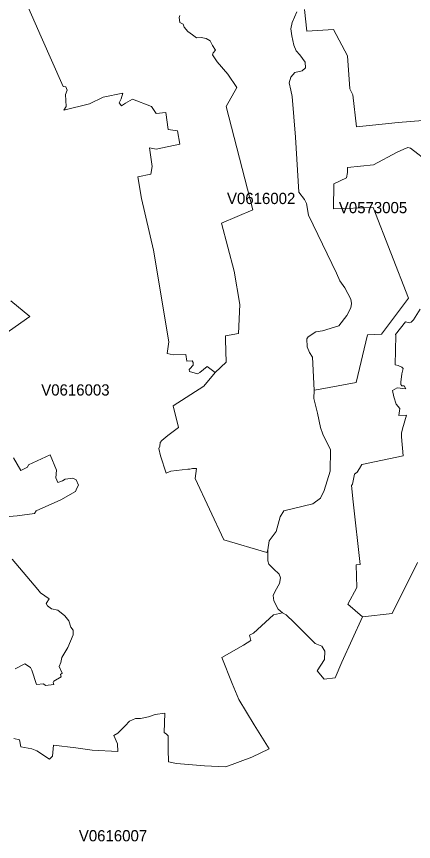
# Model space of a CAD drawing. Extents: x 369010 to 735936, y 6377141 to 6616555.
# Drawn here: x 608937 to 612480, y 6505443 to 6512798 of the extents above; entities that cross this region are included whole.
import ezdxf
from ezdxf.enums import TextEntityAlignment as Align

# ---------------------------------------------------------------- set-up
doc = ezdxf.new("R2010")
doc.units = 0
doc.header["$LTSCALE"] = 40
doc.layers.add('3', color=7, linetype='Continuous', lineweight=13)
doc.layers.add('4', color=7, linetype='Continuous')

msp = doc.modelspace()

# ---------------------------------------------------------------- linework, layer by layer
at = {"layer": '3'}
for points in [[(609854.6, 6512028.07), (609871.98, 6512065.47), (609885.22, 6512114.96), (609710.12, 6512078.88), (609590.13, 6512019.3), (609360.08, 6511961.87), (609380.1, 6511995.3), (609374.81, 6512102.38), (609388.05, 6512141.27), (609377.45, 6512172.06), (609354.61, 6512173.38), (609156.67, 6512616.27), (609017.98, 6512933.87)], [(609017.98, 6512933.87), (609156.67, 6512616.27), (609354.61, 6512173.38), (609377.45, 6512172.06), (609388.05, 6512141.27), (609374.81, 6512102.38), (609380.1, 6511995.3), (609360.08, 6511961.87), (609590.13, 6512019.3), (609710.12, 6512078.88), (609885.22, 6512114.96), (609871.98, 6512065.47), (609854.6, 6512028.07), (609873.3, 6512002.58), (609910.71, 6512026.75), (609973.6, 6512061.5), (610141.42, 6511995.63), (610182.96, 6511932.74), (610271.18, 6511942.17), (610291.2, 6511789.58), (610373.46, 6511778.66), (610396.3, 6511660.98), (610183.46, 6511615.47), (610123.38, 6511627.38), (610147.05, 6511460.89), (610134.97, 6511391.21), (610018.62, 6511368.54), (610052.05, 6511174.4), (610159.29, 6510714.3), (610296.99, 6509898.2), (610280.94, 6509792.44), (610334.56, 6509781.85), (610449.59, 6509784.5), (610457.53, 6509725.58), (610504.37, 6509728.23), (610512.48, 6509712.17), (610512.81, 6509688.67), (610483.35, 6509656.56), (610478.06, 6509651.1), (610480.7, 6509632.4), (610552.86, 6509613.7), (610574.38, 6509624.29)], [(610710.75, 6509622.97), (610610.46, 6509503.8), (610336.22, 6509326.05), (610383.72, 6509134.23), (610287.39, 6509063.4), (610233.77, 6509019.21), (610219.21, 6508999.18), (610217.72, 6508966.91), (610208.45, 6508948.21), (610221.86, 6508882.67), (610272.5, 6508726.27), (610313.88, 6508744.97), (610465.15, 6508763.83), (610485.17, 6508761.19), (610507.68, 6508769.96), (610543.93, 6508767.31), (610530.52, 6508678.93), (610786.06, 6508133.6), (611171.02, 6508020.22), (611179.13, 6508042.07), (611192.37, 6508123.33), (611254.27, 6508206.09), (611290.18, 6508336.67), (611323.95, 6508391.62), (611581.47, 6508452.52), (611650.15, 6508505.32), (611683.26, 6508572.51), (611737.38, 6508746.13), (611740.52, 6508934.3), (611672.33, 6509074.98), (611650.15, 6509134.73), (611624.67, 6509260.84), (611591.4, 6509392.75), (611594.05, 6509468.38), (611579.15, 6509759.67), (611550.52, 6509803.2), (611529.67, 6509853.35), (611526.85, 6509925.67), (611540.43, 6509943.22), (611609.28, 6509985.58), (611668.19, 6509996.84), (611812.35, 6510041.36), (611885.83, 6510133.71), (611919.6, 6510200.08), (611925.88, 6510239.14), (611919.6, 6510278.86), (611868.12, 6510378.33), (611821.45, 6510440.89), (611793.15, 6510511.39), (611542.25, 6511026.11), (611525.53, 6511130.87), (611505.84, 6511166.95), (611456.85, 6511233.65), (611427.72, 6511723.71), (611396.6, 6512085), (611385.02, 6512140.78), (611369.63, 6512208.14), (611386.01, 6512256.3), (611421.92, 6512300.49), (611485.15, 6512314.56), (611517.42, 6512340.71), (611513.28, 6512390.36), (611466.94, 6512455.57), (611432.35, 6512493.47), (611411, 6512543.95), (611392.8, 6512624.55), (611385.51, 6512689.42), (611397.26, 6512745.36), (611439.3, 6512841.19)], [(611439.3, 6512841.19), (611397.26, 6512745.36), (611385.51, 6512689.42), (611392.8, 6512624.55), (611411, 6512543.95), (611432.35, 6512493.47), (611466.94, 6512455.57), (611513.28, 6512390.36), (611517.42, 6512340.71), (611485.15, 6512314.56), (611421.92, 6512300.49), (611386.01, 6512256.3), (611369.63, 6512208.14), (611385.02, 6512140.78), (611396.6, 6512085), (611427.72, 6511723.71), (611456.85, 6511233.65), (611505.84, 6511166.95), (611525.53, 6511130.87), (611542.25, 6511026.11), (611793.15, 6510511.39), (611821.45, 6510440.89), (611868.12, 6510378.33), (611919.6, 6510278.86), (611925.88, 6510239.14), (611919.6, 6510200.08), (611885.83, 6510133.71), (611812.35, 6510041.36), (611668.19, 6509996.84), (611609.28, 6509985.58), (611540.43, 6509943.22), (611526.85, 6509925.67), (611529.67, 6509853.35), (611550.52, 6509803.2), (611579.15, 6509759.67), (611594.05, 6509468.38), (611645.69, 6509476.83), (611969.08, 6509535.58), (612069.05, 6509961.59), (612193.17, 6509965.23), (612435.14, 6510286.97), (612118.86, 6511094.63), (611764.85, 6511083.87), (611768.66, 6511305.48), (611883.52, 6511360.26), (611890.3, 6511408.42), (611891.63, 6511451.12), (612122.34, 6511475.29), (612334.68, 6511588.99), (612394.92, 6511616.96), (612428.35, 6511630.36), (612452.35, 6511625.07), (612621.5, 6511494.32)], [(612672.8, 6511879.94), (612343.29, 6511854.13), (611970.57, 6511814.07), (611939.95, 6512099.57), (611910.49, 6512154.35), (611891.79, 6512448.12), (611766.5, 6512681.81), (611528.84, 6512668.4), (611507.32, 6512859.56)], [(611507.32, 6512859.56), (611528.84, 6512668.4), (611766.5, 6512681.81), (611891.79, 6512448.12), (611910.49, 6512154.35), (611939.95, 6512099.57), (611970.57, 6511814.07), (612343.29, 6511854.13), (612672.8, 6511879.94), (612781.04, 6511798.35), (613004.97, 6511619.44), (613253.56, 6511420.17), (613229.39, 6511382.6), (613253.56, 6511359.93), (613302.55, 6511261.62), (613219.63, 6511121.11), (613196.96, 6511125.25), (613178.25, 6511121.11), (613148.96, 6511101.08)], [(610574.38, 6509624.29), (610638.59, 6509679.24), (610710.75, 6509622.97), (610807.9, 6509717.14), (610802.61, 6509917.07), (610801.28, 6509950.99), (610917.8, 6509973.34), (610931.04, 6510230.37), (610878.24, 6510528.93), (610765.54, 6510955.6), (611045.07, 6511074.77), (610807.9, 6511996.62), (610903.24, 6512166.1), (610822.47, 6512284.77), (610727.3, 6512394.66), (610684.94, 6512455.57), (610692.88, 6512474.1), (610712.74, 6512497.94), (610684.94, 6512538.98), (610665.07, 6512580.03), (610629.16, 6512602.7), (610585.47, 6512611.97), (610544.42, 6512609.32), (610507.35, 6512635.8), (610465.15, 6512664.93), (610434.69, 6512704.65), (610424.1, 6512731.13), (610396.3, 6512744.37), (610388.35, 6512789.39), (610393.65, 6512807.92)], [(610393.65, 6512807.92), (610388.35, 6512789.39), (610396.3, 6512744.37), (610424.1, 6512731.13), (610434.69, 6512704.65), (610465.15, 6512664.93), (610507.35, 6512635.8), (610544.42, 6512609.32), (610585.47, 6512611.97), (610629.16, 6512602.7), (610665.07, 6512580.03), (610684.94, 6512538.98), (610712.74, 6512497.94), (610692.88, 6512474.1), (610684.94, 6512455.57), (610727.3, 6512394.66), (610822.47, 6512284.77), (610903.24, 6512166.1), (610807.9, 6511996.62), (611045.07, 6511074.77), (610765.54, 6510955.6), (610878.24, 6510528.93), (610931.04, 6510230.37), (610917.8, 6509973.34), (610801.28, 6509950.99), (610802.61, 6509917.07), (610807.9, 6509717.14), (610710.75, 6509622.97)], [(608975.61, 6506285.91), (609075.08, 6506268.7), (609117.45, 6506251.48), (609231.31, 6506177.34), (609257.79, 6506203.82), (609267.06, 6506303.12), (609466.83, 6506277.96), (609611.48, 6506257.44), (609841.69, 6506246.85), (609837.72, 6506314.38), (609806.11, 6506388.52), (609843.02, 6506409.71), (609906.57, 6506473.26), (609946.62, 6506516.29), (609999.58, 6506540.12), (610043.11, 6506540.12), (610114.61, 6506553.36), (610175.51, 6506574.55), (610261.58, 6506587.79), (610256.28, 6506414.34), (610276.14, 6506401.1), (610291.86, 6506386.54), (610290.54, 6506264.72), (610293.52, 6506152.02), (610366.34, 6506137.45), (610616.42, 6506117.59), (610805.26, 6506108.98), (611036.8, 6506193.72), (611193.36, 6506268.03), (611059.64, 6506482.53), (610920.61, 6506709.76), (610861.03, 6506852.76), (610770.17, 6507084.47), (610963.48, 6507194.36), (611027.36, 6507235.57), (611016.77, 6507283.24), (611052.35, 6507299.12), (611231.1, 6507463.3), (611312.03, 6507482.83), (611273.8, 6507514.28), (611234.57, 6507589.09), (611228.29, 6507635.43), (611245.5, 6507675.15), (611284.23, 6507742.51), (611293.33, 6507793.32), (611280.92, 6507825.76), (611230.11, 6507874.42), (611187.74, 6507916.29), (611179.13, 6507944.76), (611179.13, 6508042.07), (611171.02, 6508020.22), (610786.06, 6508133.6), (610530.52, 6508678.93), (610543.93, 6508767.31), (610507.68, 6508769.96), (610485.17, 6508761.19), (610465.15, 6508763.83), (610313.88, 6508744.97), (610272.5, 6508726.27), (610221.86, 6508882.67), (610208.45, 6508948.21), (610217.72, 6508966.91), (610219.21, 6508999.18), (610233.77, 6509019.21), (610287.39, 6509063.4), (610383.72, 6509134.23), (610336.22, 6509326.05), (610610.46, 6509503.8), (610710.75, 6509622.97), (610638.59, 6509679.24), (610574.38, 6509624.29), (610552.86, 6509613.7), (610480.7, 6509632.4), (610478.06, 6509651.1), (610483.35, 6509656.56), (610512.81, 6509688.67), (610512.48, 6509712.17), (610504.37, 6509728.23), (610457.53, 6509725.58), (610449.59, 6509784.5), (610334.56, 6509781.85), (610280.94, 6509792.44), (610296.99, 6509898.2), (610159.29, 6510714.3), (610052.05, 6511174.4), (610018.62, 6511368.54), (610134.97, 6511391.21), (610147.05, 6511460.89), (610123.38, 6511627.38), (610183.46, 6511615.47), (610396.3, 6511660.98), (610373.46, 6511778.66), (610291.2, 6511789.58), (610271.18, 6511942.17), (610182.96, 6511932.74), (610141.42, 6511995.63), (609973.6, 6512061.5), (609910.71, 6512026.75), (609873.3, 6512002.58), (609854.6, 6512028.07)], [(612621.5, 6511494.32), (612452.35, 6511625.07), (612428.35, 6511630.36), (612394.92, 6511616.96), (612334.68, 6511588.99), (612122.34, 6511475.29), (611891.63, 6511451.12), (611890.3, 6511408.42), (611883.52, 6511360.26), (611768.66, 6511305.48), (611764.85, 6511083.87), (612118.86, 6511094.63), (612435.14, 6510286.97), (612193.17, 6509965.23), (612069.05, 6509961.59), (611969.08, 6509535.58), (611645.69, 6509476.83), (611594.05, 6509468.38), (611591.4, 6509392.75), (611624.67, 6509260.84), (611650.15, 6509134.73), (611672.33, 6509074.98), (611740.52, 6508934.3), (611737.38, 6508746.13), (611683.26, 6508572.51), (611650.15, 6508505.32), (611581.47, 6508452.52), (611323.95, 6508391.62), (611290.18, 6508336.67), (611254.27, 6508206.09), (611192.37, 6508123.33), (611179.13, 6508042.07), (611179.13, 6507944.76), (611187.74, 6507916.29), (611230.11, 6507874.42), (611280.92, 6507825.76), (611293.33, 6507793.32), (611284.23, 6507742.51), (611245.5, 6507675.15), (611228.29, 6507635.43), (611234.57, 6507589.09), (611273.8, 6507514.28), (611312.03, 6507482.83), (611344.3, 6507464.63), (611413.82, 6507396.44), (611601.99, 6507209.09), (611662.73, 6507185.59), (611689.71, 6507139.25), (611685.08, 6507066.43), (611620.53, 6506963.98), (611681.43, 6506890.49), (611782.39, 6506902.74), (611840.15, 6507042.43), (612023.7, 6507446.26), (611893.11, 6507559.13), (611973.22, 6507706.93), (611969.25, 6507908.84), (612005.33, 6507913.81), (611941.11, 6508470.4), (611926.38, 6508617.53), (611934.49, 6508629.61), (611954.52, 6508719.15), (611975.87, 6508736.53), (611998.54, 6508768.63), (612019.89, 6508804.71), (612387.14, 6508881.51), (612372.41, 6509051.31), (612373.74, 6509083.42), (612380.52, 6509120.99), (612416.6, 6509243.96), (612348.42, 6509241.31), (612359.01, 6509304.87), (612324.25, 6509343.59), (612305.55, 6509406.49), (612292.14, 6509465.24), (612335.01, 6509488.08), (612412.47, 6509479.97), (612396.41, 6509504.13), (612375.06, 6509504.13), (612365.63, 6509516.05), (612365.79, 6509538.39), (612376.39, 6509613.2), (612387.14, 6509661.36), (612375.06, 6509673.44), (612344.28, 6509686.85), (612314.98, 6509693.47), (612322.6, 6509953.31), (612318.63, 6509964.07), (612409.49, 6510074.96), (612445.57, 6510068.34), (612458.81, 6510072.31), (612478.83, 6510095.15), (612540.4, 6510188.66)], [(608824.17, 6509959.1), (609057.7, 6510124.44), (608886.4, 6510263.63)], [(608886.4, 6510263.63), (609057.7, 6510124.44), (608824.17, 6509959.1)], [(612540.4, 6510188.66), (612478.83, 6510095.15), (612458.81, 6510072.31), (612445.57, 6510068.34), (612409.49, 6510074.96), (612318.63, 6509964.07), (612322.6, 6509953.31), (612314.98, 6509693.47), (612344.28, 6509686.85), (612375.06, 6509673.44), (612387.14, 6509661.36), (612376.39, 6509613.2), (612365.79, 6509538.39), (612365.63, 6509516.05), (612375.06, 6509504.13), (612396.41, 6509504.13), (612412.47, 6509479.97), (612335.01, 6509488.08), (612292.14, 6509465.24), (612305.55, 6509406.49), (612324.25, 6509343.59), (612359.01, 6509304.87), (612348.42, 6509241.31), (612416.6, 6509243.96), (612380.52, 6509120.99), (612373.74, 6509083.42), (612372.41, 6509051.31), (612387.14, 6508881.51), (612019.89, 6508804.71), (611998.54, 6508768.63), (611975.87, 6508736.53), (611954.52, 6508719.15), (611934.49, 6508629.61), (611926.38, 6508617.53), (611941.11, 6508470.4), (612005.33, 6507913.81), (611969.25, 6507908.84), (611973.22, 6507706.93), (611893.11, 6507559.13), (612023.7, 6507446.26), (612289.66, 6507477.04), (612515.58, 6507931.35)], [(608837.25, 6508337.5), (608943.5, 6508347.59), (609096.92, 6508366.13), (609114.14, 6508392.61), (609331.94, 6508488.6), (609464.18, 6508564.07), (609474.77, 6508593.2), (609491.98, 6508619.68), (609469.47, 6508667.35), (609440.35, 6508681.91), (609372.99, 6508672.64), (609349.15, 6508658.08), (609306.78, 6508643.51), (609289.57, 6508685.88), (609294.87, 6508753.41), (609239.09, 6508891.11), (609044.46, 6508801.07), (609035.36, 6508779.89), (608975.78, 6508752.08), (608910.9, 6508864.63)], [(608910.9, 6508864.63), (608975.78, 6508752.08), (609035.36, 6508779.89), (609044.46, 6508801.07), (609239.09, 6508891.11), (609294.87, 6508753.41), (609289.57, 6508685.88), (609306.78, 6508643.51), (609349.15, 6508658.08), (609372.99, 6508672.64), (609440.35, 6508681.91), (609469.47, 6508667.35), (609491.98, 6508619.68), (609474.77, 6508593.2), (609464.18, 6508564.07), (609331.94, 6508488.6), (609114.14, 6508392.61), (609096.92, 6508366.13), (608943.5, 6508347.59), (608837.25, 6508337.5)], [(608924.14, 6506983.18), (609012.85, 6507028.19), (609061.84, 6506995.09), (609074.42, 6506970.6), (609116.79, 6506842.17), (609177.69, 6506847.46), (609196.23, 6506834.22), (609271.7, 6506842.17), (609265.08, 6506859.38), (609271.7, 6506873.94), (609336.41, 6506912.34), (609329.79, 6506932.2), (609344.52, 6506944.95), (609316.71, 6507004.53), (609332.6, 6507037.63), (609340.55, 6507083.97), (609394.83, 6507172.68), (609443.82, 6507285.22), (609443.82, 6507326.27), (609421.81, 6507354.9), (609404.6, 6507410.51), (609367.69, 6507455.53), (609306.78, 6507504.51), (609249.85, 6507516.43), (609212.78, 6507542.91), (609202.19, 6507564.1), (609229.99, 6507607.79), (609151.87, 6507659.43), (609127.21, 6507689.22), (608898.32, 6507960.81)], [(608898.32, 6507960.81), (609127.21, 6507689.22), (609151.87, 6507659.43), (609229.99, 6507607.79), (609202.19, 6507564.1), (609212.78, 6507542.91), (609249.85, 6507516.43), (609306.78, 6507504.51), (609367.69, 6507455.53), (609404.6, 6507410.51), (609421.81, 6507354.9), (609443.82, 6507326.27), (609443.82, 6507285.22), (609394.83, 6507172.68), (609340.55, 6507083.97), (609332.6, 6507037.63), (609316.71, 6507004.53), (609344.52, 6506944.95), (609329.79, 6506932.2), (609336.41, 6506912.34), (609271.7, 6506873.94), (609265.08, 6506859.38), (609271.7, 6506842.17), (609196.23, 6506834.22), (609177.69, 6506847.46), (609116.79, 6506842.17), (609074.42, 6506970.6), (609061.84, 6506995.09), (609012.85, 6507028.19), (608924.14, 6506983.18)], [(612515.58, 6507931.35), (612289.66, 6507477.04), (612023.7, 6507446.26), (611840.15, 6507042.43), (611782.39, 6506902.74), (611681.43, 6506890.49), (611620.53, 6506963.98), (611685.08, 6507066.43), (611689.71, 6507139.25), (611662.73, 6507185.59), (611601.99, 6507209.09), (611413.82, 6507396.44), (611344.3, 6507464.63), (611312.03, 6507482.83), (611231.1, 6507463.3), (611052.35, 6507299.12), (611016.77, 6507283.24), (611027.36, 6507235.57), (610963.48, 6507194.36), (610770.17, 6507084.47), (610861.03, 6506852.76), (610920.61, 6506709.76), (611059.64, 6506482.53), (611193.36, 6506268.03), (611036.8, 6506193.72), (610805.26, 6506108.98), (610616.42, 6506117.59), (610366.34, 6506137.45), (610293.52, 6506152.02), (610290.54, 6506264.72), (610291.86, 6506386.54), (610276.14, 6506401.1), (610256.28, 6506414.34), (610261.58, 6506587.79), (610175.51, 6506574.55), (610114.61, 6506553.36), (610043.11, 6506540.12), (609999.58, 6506540.12), (609946.62, 6506516.29), (609906.57, 6506473.26)], [(609906.57, 6506473.26), (609843.02, 6506409.71), (609806.11, 6506388.52), (609837.72, 6506314.38), (609841.69, 6506246.85), (609611.48, 6506257.44), (609466.83, 6506277.96), (609267.06, 6506303.12), (609257.79, 6506203.82), (609231.31, 6506177.34), (609117.45, 6506251.48), (609075.08, 6506268.7), (608975.61, 6506285.91), (608965.02, 6506349.46), (608912.22, 6506361.38)], [(608912.22, 6506361.38), (608965.02, 6506349.46), (608975.61, 6506285.91)]]:
    msp.add_lwpolyline(points, dxfattribs=at)

# ---------------------------------------------------------------- texts
at = {"layer": '4'}
for s, p in [('V0616002', (611120.52, 6511126.25)), ('V0573005', (612118.86, 6511044.62)), ('V0616003', (609462.9, 6509418.95)), ('V0616007', (609798.58, 6505444.53))]:
    msp.add_text(s, height=100, dxfattribs=at).set_placement(p, align=Align.CENTER)

doc.saveas('drawing.dxf')
